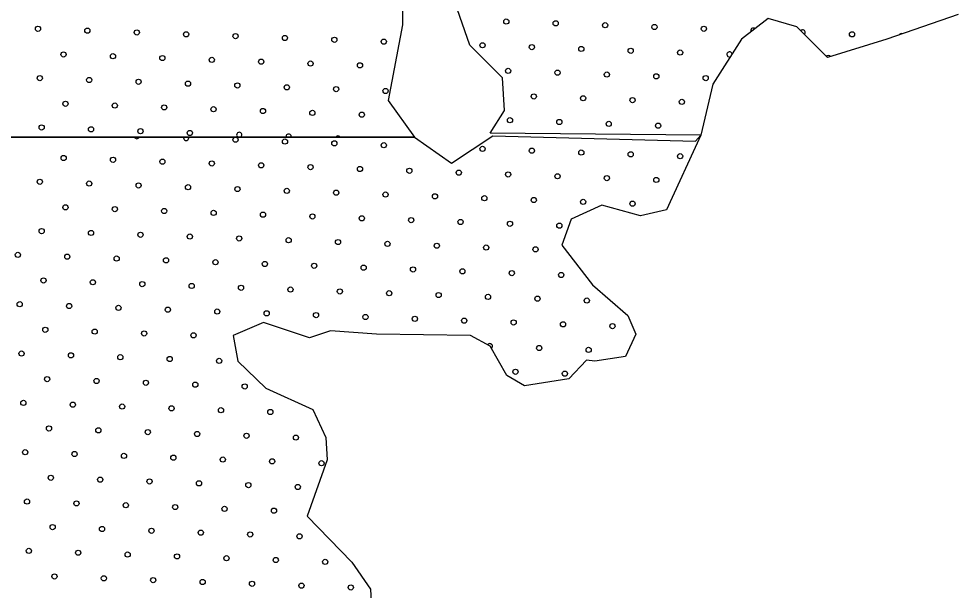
# Model space of a CAD drawing. Extents: x 1612280 to 1883141, y 560852 to 780851.
# Drawn here: x 1789454 to 1793289, y 659663 to 661998 of the extents above; entities that cross this region are included whole.
import ezdxf

# ---------------------------------------------------------------- set-up
doc = ezdxf.new("R2010")
doc.units = 0
doc.layers.add('DESIGN - SCRATCH - User 1', color=7, linetype='Continuous')
doc.layers.add('DESIGN - TRAFFIC CONTROL PERMANENT - Pavement Marking Text', color=7, linetype='Continuous')

msp = doc.modelspace()

# ---------------------------------------------------------------- linework, layer by layer
at = {"layer": 'DESIGN - SCRATCH - User 1'}
msp.add_line((1792215.7, 661497.7), (1792237.6, 661523), dxfattribs=at)
msp.add_line((1792215.7, 661497.7), (1792237.6, 661523), dxfattribs=at)
for points in [[(1793288.6, 662015.5), (1792996.7, 661915.3), (1792754.8, 661840.2), (1792629.7, 661965.4), (1792512.9, 661998.8), (1792404.4, 661915.3), (1792287.6, 661731.7), (1792237.6, 661523), (1791378.4, 661531.4), (1791436.8, 661623.2), (1791428.5, 661756.7), (1791295, 661890.3), (1791203.2, 662157.4), (1791019.7, 662099), (1791019.7, 661973.8), (1790961.3, 661664.9), (1791069.8, 661514.7), (1785797.9, 661514.7)], [(1793288.6, 662015.5), (1792996.7, 661915.3), (1792754.8, 661840.2), (1792629.7, 661965.4), (1792512.9, 661998.8), (1792404.4, 661915.3), (1792287.6, 661731.7), (1792237.6, 661523), (1791378.4, 661531.4), (1791436.8, 661623.2), (1791428.5, 661756.7), (1791295, 661890.3), (1791203.2, 662157.4), (1791019.7, 662099), (1791019.7, 661973.8), (1790961.3, 661664.9), (1791069.8, 661514.7), (1785797.9, 661514.7)], [(1785982.7, 659657.7), (1786020.9, 659746.9), (1786148.2, 659899.8), (1786129.2, 660033.5), (1786135.5, 660339.3), (1786110.1, 660625.9), (1785989.1, 660880.7), (1786001.8, 661020.8), (1785874.5, 661313.8), (1785797.9, 661514.7), (1791069.8, 661514.7), (1791219.8, 661408.3), (1791389.4, 661519.3), (1792215.7, 661497.7)], [(1785982.7, 659657.7), (1786020.9, 659746.9), (1786148.2, 659899.8), (1786129.2, 660033.5), (1786135.5, 660339.3), (1786110.1, 660625.9), (1785989.1, 660880.7), (1786001.8, 661020.8), (1785874.5, 661313.8), (1785797.9, 661514.7), (1791069.8, 661514.7), (1791219.8, 661408.3), (1791389.4, 661519.3), (1792215.7, 661497.7)], [(1785982.7, 659657.7), (1786020.9, 659746.9), (1786148.2, 659899.8), (1786129.2, 660033.5), (1786135.5, 660339.3), (1786110.1, 660625.9), (1785989.1, 660880.7), (1786001.8, 661020.8), (1785874.5, 661313.8), (1785797.9, 661514.7), (1791069.8, 661514.7), (1791219.8, 661408.3), (1791389.4, 661519.3), (1792215.7, 661497.7)], [(1785982.7, 659657.7), (1786020.9, 659746.9), (1786148.2, 659899.8), (1786129.2, 660033.5), (1786135.5, 660339.3), (1786110.1, 660625.9), (1785989.1, 660880.7), (1786001.8, 661020.8), (1785874.5, 661313.8), (1785797.9, 661514.7), (1791069.8, 661514.7), (1791219.8, 661408.3), (1791389.4, 661519.3), (1792215.7, 661497.7)], [(1792237.6, 661523), (1792097.7, 661217.5), (1791992.3, 661193.5), (1791834.1, 661236.6), (1791709.4, 661179.1), (1791671.1, 661073.5), (1791795.7, 660910.5), (1791939.5, 660785.7), (1791973.1, 660709), (1791929.9, 660617.9), (1791805.3, 660598.7), (1791771.7, 660603.5), (1791699.8, 660526.7), (1791517.7, 660497.9), (1791445.8, 660541.1), (1791378.7, 660661), (1791297.2, 660704.2), (1790913.7, 660709), (1790726.7, 660723.4), (1790640.4, 660694.6), (1790453.5, 660757), (1790328.8, 660704.2), (1790348, 660598.7), (1790463.1, 660488.3), (1790654.8, 660402), (1790707.5, 660286.9), (1790712.3, 660195.7), (1790630.8, 659965.5), (1790813, 659778.4), (1790889.7, 659668.1), (1790894.5, 659567.3)], [(1792237.6, 661523), (1792097.7, 661217.5), (1791992.3, 661193.5), (1791834.1, 661236.6), (1791709.4, 661179.1), (1791671.1, 661073.5), (1791795.7, 660910.5), (1791939.5, 660785.7), (1791973.1, 660709), (1791929.9, 660617.9), (1791805.3, 660598.7), (1791771.7, 660603.5), (1791699.8, 660526.7), (1791517.7, 660497.9), (1791445.8, 660541.1), (1791378.7, 660661), (1791297.2, 660704.2), (1790913.7, 660709), (1790726.7, 660723.4), (1790640.4, 660694.6), (1790453.5, 660757), (1790328.8, 660704.2), (1790348, 660598.7), (1790463.1, 660488.3), (1790654.8, 660402), (1790707.5, 660286.9), (1790712.3, 660195.7), (1790630.8, 659965.5), (1790813, 659778.4), (1790889.7, 659668.1), (1790894.5, 659567.3)], [(1792237.6, 661523), (1792097.7, 661217.5), (1791992.3, 661193.5), (1791834.1, 661236.6), (1791709.4, 661179.1), (1791671.1, 661073.5), (1791795.7, 660910.5), (1791939.5, 660785.7), (1791973.1, 660709), (1791929.9, 660617.9), (1791805.3, 660598.7), (1791771.7, 660603.5), (1791699.8, 660526.7), (1791517.7, 660497.9), (1791445.8, 660541.1), (1791378.7, 660661), (1791297.2, 660704.2), (1790913.7, 660709), (1790726.7, 660723.4), (1790640.4, 660694.6), (1790453.5, 660757), (1790328.8, 660704.2), (1790348, 660598.7), (1790463.1, 660488.3), (1790654.8, 660402), (1790707.5, 660286.9), (1790712.3, 660195.7), (1790630.8, 659965.5), (1790813, 659778.4), (1790889.7, 659668.1), (1790894.5, 659567.3)], [(1792237.6, 661523), (1792097.7, 661217.5), (1791992.3, 661193.5), (1791834.1, 661236.6), (1791709.4, 661179.1), (1791671.1, 661073.5), (1791795.7, 660910.5), (1791939.5, 660785.7), (1791973.1, 660709), (1791929.9, 660617.9), (1791805.3, 660598.7), (1791771.7, 660603.5), (1791699.8, 660526.7), (1791517.7, 660497.9), (1791445.8, 660541.1), (1791378.7, 660661), (1791297.2, 660704.2), (1790913.7, 660709), (1790726.7, 660723.4), (1790640.4, 660694.6), (1790453.5, 660757), (1790328.8, 660704.2), (1790348, 660598.7), (1790463.1, 660488.3), (1790654.8, 660402), (1790707.5, 660286.9), (1790712.3, 660195.7), (1790630.8, 659965.5), (1790813, 659778.4), (1790889.7, 659668.1), (1790894.5, 659567.3)]]:
    msp.add_lwpolyline(points, dxfattribs=at)
at = {"layer": 'DESIGN - TRAFFIC CONTROL PERMANENT - Pavement Marking Text'}
for centre in [(1791444, 661987), (1791444, 661987), (1791645.6, 661979.6), (1791645.6, 661979.6), (1791847.2, 661972.1), (1791847.2, 661972.1), (1792048.8, 661964.6), (1792048.8, 661964.6), (1789532.4, 661957.2), (1789532.4, 661957.2), (1789734, 661949.7), (1789734, 661949.7), (1789935.6, 661942.2), (1789935.6, 661942.2), (1790137.2, 661934.8), (1790137.2, 661934.8), (1790338.8, 661927.3), (1790338.8, 661927.3), (1792250.4, 661957.2), (1792250.4, 661957.2), (1792855.2, 661934.8), (1792855.2, 661934.8), (1790540.4, 661919.8), (1790540.4, 661919.8), (1790742.1, 661912.4), (1790742.1, 661912.4), (1790943.7, 661904.9), (1790943.7, 661904.9), (1791346.9, 661890), (1791346.9, 661890), (1789636.9, 661852.6), (1789636.9, 661852.6), (1789838.5, 661845.2), (1789838.5, 661845.2), (1791548.5, 661882.5), (1791548.5, 661882.5), (1791750.1, 661875), (1791750.1, 661875), (1791951.7, 661867.6), (1791951.7, 661867.6), (1792153.3, 661860.1), (1792153.3, 661860.1), (1790040.1, 661837.7), (1790040.1, 661837.7), (1790241.8, 661830.2), (1790241.8, 661830.2), (1790443.4, 661822.8), (1790443.4, 661822.8), (1790645, 661815.3), (1790645, 661815.3), (1790846.6, 661807.8), (1790846.6, 661807.8), (1791451.4, 661785.4), (1791451.4, 661785.4), (1791653, 661778), (1791653, 661778), (1791854.6, 661770.5), (1791854.6, 661770.5), (1789539.9, 661755.6), (1789539.9, 661755.6), (1789741.5, 661748.1), (1789741.5, 661748.1), (1789943.1, 661740.6), (1789943.1, 661740.6), (1790144.7, 661733.2), (1790144.7, 661733.2), (1792056.3, 661763), (1792056.3, 661763), (1792257.9, 661755.6), (1792257.9, 661755.6), (1790346.3, 661725.7), (1790346.3, 661725.7), (1790547.9, 661718.2), (1790547.9, 661718.2), (1790749.5, 661710.8), (1790749.5, 661710.8), (1790951.1, 661703.3), (1790951.1, 661703.3), (1791556, 661680.9), (1791556, 661680.9), (1791757.6, 661673.4), (1791757.6, 661673.4), (1791959.2, 661666), (1791959.2, 661666), (1792160.8, 661658.5), (1792160.8, 661658.5), (1789644.4, 661651), (1789644.4, 661651), (1789846, 661643.6), (1789846, 661643.6), (1790047.6, 661636.1), (1790047.6, 661636.1), (1790249.2, 661628.6), (1790249.2, 661628.6), (1790450.8, 661621.2), (1790450.8, 661621.2), (1790652.4, 661613.7), (1790652.4, 661613.7), (1790854.1, 661606.2), (1790854.1, 661606.2), (1791458.9, 661583.8), (1791458.9, 661583.8), (1789547.3, 661554), (1789547.3, 661554), (1789748.9, 661546.5), (1789748.9, 661546.5), (1789950.5, 661539), (1789950.5, 661539), (1791660.5, 661576.4), (1791660.5, 661576.4), (1791862.1, 661568.9), (1791862.1, 661568.9), (1792063.7, 661561.4), (1792063.7, 661561.4), (1790152.2, 661531.6), (1790152.2, 661531.6), (1790338.9, 661504), (1790338.9, 661504), (1790540.5, 661496.5), (1790540.5, 661496.5), (1790742.1, 661489.1), (1790742.1, 661489.1), (1790943.7, 661481.6), (1790943.7, 661481.6), (1791346.9, 661466.7), (1791346.9, 661466.7), (1789637, 661429.3), (1789637, 661429.3), (1791548.6, 661459.2), (1791548.6, 661459.2), (1791750.2, 661451.7), (1791750.2, 661451.7), (1791951.8, 661444.3), (1791951.8, 661444.3), (1792153.4, 661436.8), (1792153.4, 661436.8), (1789838.6, 661421.9), (1789838.6, 661421.9), (1790040.2, 661414.4), (1790040.2, 661414.4), (1790241.8, 661406.9), (1790241.8, 661406.9), (1790443.4, 661399.5), (1790443.4, 661399.5), (1790645, 661392), (1790645, 661392), (1790846.7, 661384.5), (1790846.7, 661384.5), (1791048.3, 661377.1), (1791048.3, 661377.1), (1791249.9, 661369.6), (1791249.9, 661369.6), (1791451.5, 661362.1), (1791451.5, 661362.1), (1791653.1, 661354.7), (1791653.1, 661354.7), (1791854.7, 661347.2), (1791854.7, 661347.2), (1789539.9, 661332.3), (1789539.9, 661332.3), (1789741.5, 661324.8), (1789741.5, 661324.8), (1789943.1, 661317.3), (1789943.1, 661317.3), (1790144.8, 661309.9), (1790144.8, 661309.9), (1792056.3, 661339.7), (1792056.3, 661339.7), (1790346.4, 661302.4), (1790346.4, 661302.4), (1790548, 661294.9), (1790548, 661294.9), (1790749.6, 661287.5), (1790749.6, 661287.5), (1790951.2, 661280), (1790951.2, 661280), (1791152.8, 661272.5), (1791152.8, 661272.5), (1791354.4, 661265.1), (1791354.4, 661265.1), (1791556, 661257.6), (1791556, 661257.6), (1791757.6, 661250.1), (1791757.6, 661250.1), (1791959.2, 661242.7), (1791959.2, 661242.7), (1789644.5, 661227.7), (1789644.5, 661227.7), (1789846.1, 661220.3), (1789846.1, 661220.3), (1790047.7, 661212.8), (1790047.7, 661212.8), (1790249.3, 661205.3), (1790249.3, 661205.3), (1790450.9, 661197.9), (1790450.9, 661197.9), (1790652.5, 661190.4), (1790652.5, 661190.4), (1790854.1, 661182.9), (1790854.1, 661182.9), (1791055.7, 661175.5), (1791055.7, 661175.5), (1791257.3, 661168), (1791257.3, 661168), (1791459, 661160.5), (1791459, 661160.5), (1789547.4, 661130.7), (1789547.4, 661130.7), (1789749, 661123.2), (1789749, 661123.2), (1791660.6, 661153.1), (1791660.6, 661153.1), (1789950.6, 661115.7), (1789950.6, 661115.7), (1790152.2, 661108.3), (1790152.2, 661108.3), (1790353.8, 661100.8), (1790353.8, 661100.8), (1790555.4, 661093.3), (1790555.4, 661093.3), (1790757.1, 661085.9), (1790757.1, 661085.9), (1790958.7, 661078.4), (1790958.7, 661078.4), (1791160.3, 661070.9), (1791160.3, 661070.9), (1791361.9, 661063.5), (1791361.9, 661063.5), (1791563.5, 661056), (1791563.5, 661056), (1789450.3, 661033.6), (1789450.3, 661033.6), (1789651.9, 661026.1), (1789651.9, 661026.1), (1789853.5, 661018.7), (1789853.5, 661018.7), (1790055.1, 661011.2), (1790055.1, 661011.2), (1790256.8, 661003.7), (1790256.8, 661003.7), (1790458.4, 660996.3), (1790458.4, 660996.3), (1790660, 660988.8), (1790660, 660988.8), (1790861.6, 660981.3), (1790861.6, 660981.3), (1791063.2, 660973.9), (1791063.2, 660973.9), (1791264.8, 660966.4), (1791264.8, 660966.4), (1789554.9, 660929.1), (1789554.9, 660929.1), (1791466.4, 660958.9), (1791466.4, 660958.9), (1791668, 660951.5), (1791668, 660951.5), (1789756.5, 660921.6), (1789756.5, 660921.6), (1789958.1, 660914.1), (1789958.1, 660914.1), (1790159.7, 660906.6), (1790159.7, 660906.6), (1790361.3, 660899.2), (1790361.3, 660899.2), (1790562.9, 660891.7), (1790562.9, 660891.7), (1790764.5, 660884.2), (1790764.5, 660884.2), (1790966.1, 660876.8), (1790966.1, 660876.8), (1791167.7, 660869.3), (1791167.7, 660869.3), (1791369.3, 660861.8), (1791369.3, 660861.8), (1791571, 660854.4), (1791571, 660854.4), (1789457.8, 660832), (1789457.8, 660832), (1789659.4, 660824.5), (1789659.4, 660824.5), (1789861, 660817), (1789861, 660817), (1790062.6, 660809.6), (1790062.6, 660809.6), (1791772.6, 660846.9), (1791772.6, 660846.9), (1790264.2, 660802.1), (1790264.2, 660802.1), (1790465.8, 660794.6), (1790465.8, 660794.6), (1790667.4, 660787.2), (1790667.4, 660787.2), (1790869.1, 660779.7), (1790869.1, 660779.7), (1791070.7, 660772.2), (1791070.7, 660772.2), (1791272.3, 660764.8), (1791272.3, 660764.8), (1791473.9, 660757.3), (1791473.9, 660757.3), (1791675.5, 660749.8), (1791675.5, 660749.8), (1791877.1, 660742.4), (1791877.1, 660742.4), (1789562.3, 660727.4), (1789562.3, 660727.4), (1789763.9, 660720), (1789763.9, 660720), (1789965.5, 660712.5), (1789965.5, 660712.5), (1790167.2, 660705), (1790167.2, 660705), (1789465.3, 660630.4), (1789465.3, 660630.4), (1789666.9, 660622.9), (1789666.9, 660622.9), (1791578.4, 660652.8), (1791578.4, 660652.8), (1791780, 660645.3), (1791780, 660645.3), (1789868.5, 660615.4), (1789868.5, 660615.4), (1790070.1, 660608), (1790070.1, 660608), (1790271.7, 660600.5), (1790271.7, 660600.5), (1791481.4, 660555.7), (1791481.4, 660555.7), (1791683, 660548.2), (1791683, 660548.2), (1789569.8, 660525.8), (1789569.8, 660525.8), (1789771.4, 660518.4), (1789771.4, 660518.4), (1789973, 660510.9), (1789973, 660510.9), (1790174.6, 660503.4), (1790174.6, 660503.4), (1790376.2, 660496), (1790376.2, 660496), (1789472.7, 660428.8), (1789472.7, 660428.8), (1789674.3, 660421.3), (1789674.3, 660421.3), (1789875.9, 660413.8), (1789875.9, 660413.8), (1790077.5, 660406.4), (1790077.5, 660406.4), (1790279.2, 660398.9), (1790279.2, 660398.9), (1790480.8, 660391.4), (1790480.8, 660391.4), (1789577.3, 660324.2), (1789577.3, 660324.2), (1789778.9, 660316.8), (1789778.9, 660316.8), (1789980.5, 660309.3), (1789980.5, 660309.3), (1790182.1, 660301.8), (1790182.1, 660301.8), (1790383.7, 660294.4), (1790383.7, 660294.4), (1790585.3, 660286.9), (1790585.3, 660286.9), (1789480.2, 660227.1), (1789480.2, 660227.1), (1789681.8, 660219.7), (1789681.8, 660219.7), (1789883.4, 660212.2), (1789883.4, 660212.2), (1790085, 660204.7), (1790085, 660204.7), (1790286.6, 660197.3), (1790286.6, 660197.3), (1790488.2, 660189.8), (1790488.2, 660189.8), (1790689.8, 660182.3), (1790689.8, 660182.3), (1789584.7, 660122.6), (1789584.7, 660122.6), (1789786.3, 660115.1), (1789786.3, 660115.1), (1789987.9, 660107.7), (1789987.9, 660107.7), (1790189.6, 660100.2), (1790189.6, 660100.2), (1790391.2, 660092.7), (1790391.2, 660092.7), (1790592.8, 660085.3), (1790592.8, 660085.3), (1789487.7, 660025.5), (1789487.7, 660025.5), (1789689.3, 660018.1), (1789689.3, 660018.1), (1789890.9, 660010.6), (1789890.9, 660010.6), (1790092.5, 660003.1), (1790092.5, 660003.1), (1790294.1, 659995.7), (1790294.1, 659995.7), (1790495.7, 659988.2), (1790495.7, 659988.2), (1789592.2, 659921), (1789592.2, 659921), (1789793.8, 659913.5), (1789793.8, 659913.5), (1789995.4, 659906.1), (1789995.4, 659906.1), (1790197, 659898.6), (1790197, 659898.6), (1790398.6, 659891.1), (1790398.6, 659891.1), (1790600.2, 659883.7), (1790600.2, 659883.7), (1789495.1, 659823.9), (1789495.1, 659823.9), (1789696.7, 659816.5), (1789696.7, 659816.5), (1789898.3, 659809), (1789898.3, 659809), (1790100, 659801.5), (1790100, 659801.5), (1790301.6, 659794.1), (1790301.6, 659794.1), (1790503.2, 659786.6), (1790503.2, 659786.6), (1790704.8, 659779.1), (1790704.8, 659779.1), (1789599.7, 659719.4), (1789599.7, 659719.4), (1789801.3, 659711.9), (1789801.3, 659711.9), (1790002.9, 659704.5), (1790002.9, 659704.5), (1790204.5, 659697), (1790204.5, 659697), (1790406.1, 659689.5), (1790406.1, 659689.5), (1790607.7, 659682.1), (1790607.7, 659682.1), (1790809.3, 659674.6), (1790809.3, 659674.6)]:
    msp.add_circle(centre, 10.6, dxfattribs=at)
for centre, start, end in [((1792452, 661949.7), 47.2876, 207.881), ((1792653.6, 661942.2), 311.9114, 138.0515), ((1793056.8, 661927.3), 69.8364, 148.0378), ((1792354.9, 661852.6), 7.3108, 287.7803), ((1792758.2, 661837.7), 36.0441, 138.3115), ((1789935.7, 661518.9), 203.8623, 336.1378), ((1790137.3, 661511.5), 162.3877, 17.6124), ((1790353.8, 661524.1), 297.0461, 242.954), ((1790555.4, 661516.6), 349.4247, 190.5753), ((1790757, 661509.2), 31.5732, 148.4269), ((1791376.8, 660660.2), 310.103, 143.6127)]:
    msp.add_arc(centre, 10.6, start, end, dxfattribs=at)

doc.saveas('drawing.dxf')
